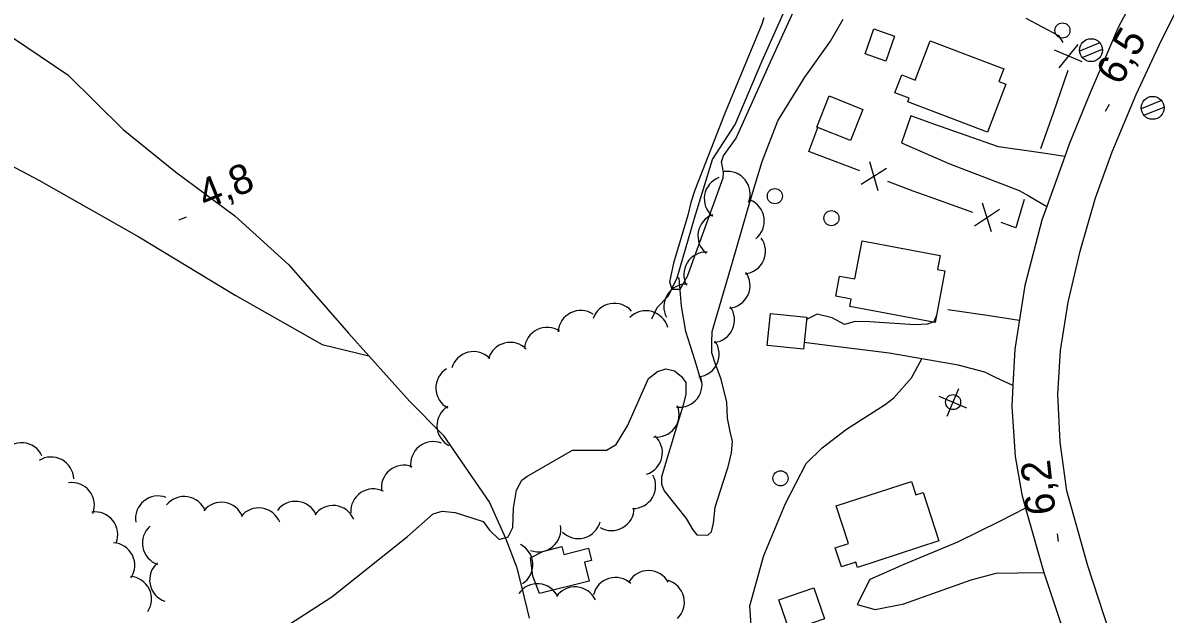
# Model space of a CAD drawing. Extents: x 362852 to 366875, y 5563573 to 5566479.
# Drawn here: x 363726 to 363877.7, y 5565091.6 to 5565170.1 of the extents above; entities that cross this region are included whole.
import ezdxf

# ---------------------------------------------------------------- set-up
doc = ezdxf.new("R2010")
doc.units = 0
for name, color, linetype in [('Niveau 19', 7, 'Continuous'), ('Niveau 2', 7, 'Continuous'), ('Niveau 21', 7, 'Continuous'), ('Niveau 22', 7, 'Continuous'), ('Niveau 3', 7, 'Continuous'), ('Niveau 31', 7, 'Continuous'), ('Niveau 36', 7, 'Continuous'), ('Niveau 37', 7, 'Continuous'), ('Niveau 4', 7, 'Continuous'), ('Niveau 44', 7, 'Continuous')]:
    doc.layers.add(name, color=color, linetype=linetype)

msp = doc.modelspace()

# ---------------------------------------------------------------- linework, layer by layer
at = {"layer": 'Niveau 19'}
for points in [[(363864.35, 5565152.4), (363861.47, 5565152.81), (363855.55, 5565153.66), (363846.95, 5565156.66), (363843.9, 5565157.77), (363842.67, 5565154.2), (363848.94, 5565151.43), (363858.27, 5565147.85), (363859.49, 5565147.2), (363861.97, 5565145.76)], [(363847.32, 5565131.27), (363846.94, 5565130.43), (363846.14, 5565130.1), (363844.43, 5565130.02), (363838.4, 5565130.43), (363836.51, 5565130.47), (363835.11, 5565130.08), (363833.47, 5565130.95), (363831.46, 5565131.44), (363830.05, 5565130.75)], [(363858.31, 5565130.6), (363854.33, 5565131.24), (363848.8, 5565132.02)], [(363857.47, 5565121.97), (363855.04, 5565123.08), (363853.71, 5565123.72), (363850.19, 5565124.68), (363845.36, 5565125.52), (363841.04, 5565126.27), (363832.14, 5565127.35), (363829.73, 5565127.66)], [(363859.14, 5565105.67), (363855.7, 5565103.92), (363850.1, 5565101.14), (363842.97, 5565098.21), (363838.45, 5565096.2), (363836.77, 5565092.86), (363839.16, 5565092.21), (363842.97, 5565092.96), (363851.9, 5565096.16), (363855.23, 5565097.06), (363858.13, 5565097.07), (363861.56, 5565097.13)]]:
    msp.add_lwpolyline(points, dxfattribs=at)
at = {"layer": 'Niveau 2'}
for points in [[(363820.72, 5565154.81), (363825.27, 5565164.96), (363829.28, 5565173.82)], [(363814.02, 5565122.38), (363814.04, 5565120.82), (363813.69, 5565119.36), (363813.15, 5565117.64), (363810.78, 5565109.84), (363810.81, 5565108.85), (363811.16, 5565107.99), (363814.09, 5565104.31), (363814.96, 5565102.79), (363815.48, 5565102.13), (363816.93, 5565102.1), (363817.43, 5565102.55), (363817.72, 5565103.67), (363817.91, 5565105.82), (363818.99, 5565109.14), (363819.66, 5565111.17), (363820.08, 5565113.03), (363820.22, 5565114.53), (363819.93, 5565115.85), (363819.57, 5565117.64), (363819.47, 5565119.73), (363818.72, 5565122.8), (363817.96, 5565124.81), (363817.48, 5565126.3), (363817.48, 5565127.68), (363817.51, 5565129.13), (363820.24, 5565138.34), (363822.6, 5565146.63), (363824.15, 5565151.72), (363826.26, 5565157.1), (363829.81, 5565162.94), (363833.22, 5565167.72), (363834.92, 5565170.61)], [(363824.39, 5565170.81), (363824.11, 5565169.94), (363819.17, 5565158), (363815.22, 5565147.91), (363814.71, 5565146.25)], [(363814.26, 5565136.47), (363818.98, 5565149.57), (363819.03, 5565150.22), (363818.92, 5565150.8), (363818.75, 5565151.68), (363819.04, 5565152.49), (363820.72, 5565154.81)], [(363814.71, 5565146.25), (363814.27, 5565144.57), (363812.37, 5565138.2), (363811.87, 5565135.74), (363812.16, 5565134.76), (363813.26, 5565134.75), (363814.26, 5565136.47)], [(363759.39, 5565089), (363767, 5565093.88), (363777.08, 5565101.9), (363780.47, 5565104.92), (363781.69, 5565105.29), (363783.38, 5565105.11), (363787.13, 5565103.89), (363787.97, 5565102.74), (363789.23, 5565101.5), (363790.45, 5565101.87), (363791.06, 5565103.12), (363791.14, 5565105.66), (363791.53, 5565108.08), (363792.25, 5565109.37), (363792.91, 5565109.9), (363798.97, 5565113.39), (363801.35, 5565113.36), (363803.48, 5565113.36), (363804.78, 5565114.14), (363806.26, 5565116.63), (363809.06, 5565122.91), (363810.25, 5565123.84), (363811.36, 5565124.17), (363812.53, 5565123.9), (363813.46, 5565123.15), (363814.02, 5565122.38)]]:
    msp.add_lwpolyline(points, dxfattribs=at)
at = {"layer": 'Niveau 21'}
for points in [[(363894.37, 5565204.95), (363891.04, 5565200.97), (363888.24, 5565197.21), (363884.39, 5565191.81), (363881.5, 5565187.79), (363876.28, 5565178.61), (363871.48, 5565169.6), (363867.57, 5565160.54), (363864.93, 5565154.01), (363864.35, 5565152.4), (363861.97, 5565145.76), (363861.32, 5565143.93), (363859.06, 5565135.24), (363857.7, 5565126.8), (363857.47, 5565121.97), (363857.33, 5565119.17), (363857.74, 5565112.52), (363858.63, 5565107.47), (363859.14, 5565105.67), (363861.56, 5565097.13), (363863.86, 5565090.22), (363867.22, 5565079.52), (363867.43, 5565078.84)], [(363883.7, 5565047.85), (363878.1, 5565065.12), (363874.44, 5565076.07), (363873.31, 5565079.68), (363871.04, 5565086.88), (363867.42, 5565098.03), (363864.62, 5565107.96), (363863.74, 5565114.42), (363863.42, 5565120.83), (363863.8, 5565126.62), (363864.8, 5565133.04), (363866.39, 5565139.79), (363868.43, 5565146.89), (363870.62, 5565152.99), (363873.82, 5565160.62), (363876.87, 5565167.16), (363879.55, 5565172.52)]]:
    msp.add_lwpolyline(points, dxfattribs=at)
at = {"layer": 'Niveau 22'}
for points in [[(363608.72, 5565232.85), (363614.38, 5565228.22), (363618.56, 5565223.35), (363625.95, 5565215.52), (363633.12, 5565208.54), (363639.88, 5565199.78), (363642.5, 5565197.21), (363644.74, 5565195.55), (363647.72, 5565194.07), (363650.4, 5565193.35), (363654.61, 5565192.34), (363661.93, 5565190.06), (363672.5, 5565185), (363675.63, 5565182.5), (363680.31, 5565178.76), (363693.61, 5565169.44), (363703.72, 5565162.88), (363716.86, 5565155.17), (363728.1, 5565149.24), (363741.4, 5565141.73), (363754.19, 5565133.95), (363765.74, 5565127.4), (363771.92, 5565125.92)], [(363721.02, 5565170.59), (363731.95, 5565163.23), (363739.3, 5565155.95), (363746.27, 5565150.35), (363754.14, 5565144.51), (363761.31, 5565137.98), (363769.25, 5565128.9), (363771.92, 5565125.92), (363777.31, 5565119.9), (363781.81, 5565115.39), (363787.97, 5565106.41), (363790.06, 5565101.67), (363791.54, 5565097.86), (363792.23, 5565095.08), (363793.2, 5565091.07)], [(363822.89, 5565087.58), (363822.54, 5565092.69), (363824.4, 5565099.39), (363827.24, 5565106.28), (363830, 5565111.6), (363832.12, 5565113.67), (363835.34, 5565116.18), (363840.5, 5565119.43), (363841.63, 5565120.33), (363843.98, 5565122.98), (363845.36, 5565125.52)]]:
    msp.add_lwpolyline(points, dxfattribs=at)
at = {"layer": 'Niveau 3'}
for p, q in [((363869.75, 5565158.41), (363870.27, 5565159.32)), ((363746.74, 5565143.97), (363747.7, 5565144.36)), ((363863.51, 5565101.23), (363863.4, 5565102.27))]:
    msp.add_line(p, q, dxfattribs=at)
at = {"layer": 'Niveau 31'}
for points in [[(363841.74, 5565168.36), (363840.58, 5565165.06), (363837.82, 5565166.03), (363838.98, 5565169.32), (363841.74, 5565168.36)], [(363846.47, 5565167.75), (363856.25, 5565164.02), (363855.61, 5565162.34), (363856.51, 5565162), (363854.07, 5565155.6), (363843.49, 5565159.63), (363843.67, 5565160.11), (363841.8, 5565160.82), (363842.71, 5565163.21), (363844.49, 5565162.53), (363846.47, 5565167.75)], [(363833.07, 5565160.43), (363837.55, 5565158.63), (363835.89, 5565154.49), (363831.41, 5565156.29), (363833.07, 5565160.43)], [(363837.45, 5565141.18), (363847.8, 5565139.22), (363847.46, 5565137.39), (363848.44, 5565137.2), (363847.14, 5565130.32), (363835.8, 5565132.46), (363835.98, 5565133.44), (363833.94, 5565133.83), (363834.44, 5565136.5), (363836.49, 5565136.12), (363837.45, 5565141.18)], [(363825.25, 5565131.54), (363830.08, 5565131.04), (363829.64, 5565126.78), (363824.81, 5565127.27), (363825.25, 5565131.54)], [(363835.63, 5565100.99), (363834.01, 5565105.97), (363844, 5565109.22), (363844.58, 5565107.44), (363845.53, 5565107.75), (363847.62, 5565101.32), (363836.83, 5565097.81), (363836.61, 5565098.49), (363834.68, 5565097.86), (363833.86, 5565100.41), (363835.63, 5565100.99)], [(363795.04, 5565099.93), (363797.55, 5565100.56), (363797.81, 5565099.53), (363801.1, 5565100.35), (363801.51, 5565098.74), (363800.56, 5565098.5), (363801.2, 5565095.99), (363794.59, 5565094.33), (363793.69, 5565096.65), (363793.38, 5565099.08), (363795.04, 5565099.93)], [(363832.42, 5565090.99), (363827.79, 5565089.4), (363826.38, 5565093.51), (363831.02, 5565095.1), (363832.42, 5565090.99)]]:
    msp.add_lwpolyline(points, dxfattribs=at)
at = {"layer": 'Niveau 36'}
for p, q in [((363869, 5565167.47), (363866.32, 5565166.38)), ((363866.66, 5565165.53), (363869.35, 5565166.62)), ((363877.18, 5565159.8), (363874.5, 5565158.71)), ((363874.84, 5565157.86), (363877.53, 5565158.95)), ((363848.74, 5565117.89), (363850.29, 5565121.56)), ((363851.35, 5565118.95), (363847.68, 5565120.5))]:
    msp.add_line(p, q, dxfattribs=at)
for centre, radius in [((363864.04, 5565169.12), 1), ((363867.84, 5565166.51), 1.52), ((363876.01, 5565158.84), 1.52), ((363825.85, 5565147.11), 1), ((363833.36, 5565144.19), 1), ((363849.52, 5565119.76), 1), ((363826.6, 5565109.64), 1)]:
    msp.add_circle(centre, radius, dxfattribs=at)
at = {"layer": 'Niveau 37'}
for p, q in [((363866.1, 5565167.27), (363863.57, 5565164.17)), ((363866.67, 5565164.94), (363862.99, 5565166.5)), ((363864.76, 5565163.8), (363862.79, 5565158.13)), ((363862.79, 5565158.13), (363861.14, 5565153.38)), ((363837.13, 5565150.48), (363831.52, 5565152.61)), ((363837.31, 5565148.7), (363840.69, 5565150.83)), ((363839.55, 5565147.84), (363838.45, 5565151.69)), ((363852.14, 5565144.94), (363846.49, 5565146.96)), ((363854.62, 5565142.36), (363853.43, 5565146.19)), ((363852.36, 5565143.17), (363855.7, 5565145.38))]:
    msp.add_line(p, q, dxfattribs=at)
for points in [[(363859.17, 5565170.77), (363863.52, 5565168.45), (363864.09, 5565167.54)], [(363831.52, 5565152.61), (363830.35, 5565153.06), (363831.54, 5565156.23)], [(363846.49, 5565146.96), (363844.22, 5565147.77), (363840.86, 5565149.05)], [(363858.96, 5565146.66), (363857.87, 5565142.9), (363855.91, 5565143.6)]]:
    msp.add_lwpolyline(points, dxfattribs=at)
at = {"layer": 'Niveau 4'}
for points in [[(363809.5, 5565130.84), (363810.21, 5565132.32), (363811.72, 5565133.86), (363812.88, 5565136.26), (363815.18, 5565144.18), (363817.58, 5565151.99), (363820.58, 5565156.65), (363824.16, 5565165.11), (363827.53, 5565172.6), (363827.63, 5565174.7), (363826.72, 5565182.39), (363825.8, 5565190.89), (363825.19, 5565193.47), (363823.96, 5565194.79), (363821.34, 5565196.16), (363813.37, 5565200.58), (363800.85, 5565208.63), (363784.77, 5565218.88), (363778.77, 5565222.39), (363767.86, 5565227.79), (363757.12, 5565234.64), (363747.73, 5565240.02), (363735.01, 5565247.57), (363722.83, 5565254.84)], [(363816.12, 5565122.39), (363815.26, 5565125.26), (363814.03, 5565129.13), (363813.44, 5565132.52), (363813.14, 5565136.24), (363812.88, 5565136.26)]]:
    msp.add_lwpolyline(points, dxfattribs=at)
at = {"layer": 'Niveau 44'}
for centre, start, end in [((363819.57, 5565147.41), 338.4129, 98.3908), ((363819.47, 5565146.77), 110.2955, 230.2734), ((363821.45, 5565143.81), 308.4077, 68.3857), ((363818.63, 5565141.84), 110.2955, 230.2734), ((363821.6, 5565139.79), 275.8112, 35.7892), ((363816.75, 5565136.69), 88.2134, 208.1913), ((363819.55, 5565135.23), 275.8112, 35.7892), ((363814.11, 5565132.44), 88.2134, 208.1913), ((363804.55, 5565129.88), 40.9754, 160.9534), ((363817.5, 5565130.67), 275.8112, 35.7892), ((363800.07, 5565128.93), 56.5574, 176.5354), ((363808.72, 5565128.89), 15.105, 135.083), ((363795.6, 5565126.69), 56.5574, 176.5354), ((363790.69, 5565124.69), 44.1257, 164.1036), ((363815.45, 5565126.11), 275.8112, 35.7892), ((363785.85, 5565123.47), 44.1257, 164.1036), ((363783.83, 5565121.63), 121.6579, 241.6359), ((363813.18, 5565122.08), 262.5057, 22.4837), ((363783.98, 5565116.63), 121.6579, 241.6359), ((363810.14, 5565118.12), 262.5057, 22.4837), ((363725.81, 5565111.37), 25.0468, 145.0248), ((363780.48, 5565111.52), 68.9435, 188.9214), ((363807.91, 5565113.05), 287.7094, 47.6873), ((363729.74, 5565109.47), 2.1432, 122.1211), ((363776.59, 5565108.38), 68.9435, 188.9214), ((363807.02, 5565108.63), 268.7704, 28.7483), ((363732.48, 5565106.08), 338.4886, 98.4666), ((363772.52, 5565105.23), 63.3829, 183.3608), ((363743.95, 5565104.3), 69.5611, 189.5391), ((363747.42, 5565104.22), 21.3611, 141.339), ((363752.36, 5565103.46), 21.3611, 141.339), ((363762.2, 5565103.58), 23.6643, 143.6422), ((363735.59, 5565102.17), 338.4886, 98.4666), ((363757.3, 5565102.71), 21.3611, 141.339), ((363767.17, 5565103.03), 23.6643, 143.6422), ((363804.17, 5565105.7), 239.7072, 359.6852), ((363794.44, 5565102.88), 249.8269, 9.8049), ((363799.75, 5565104.63), 225.1077, 345.0856), ((363744.86, 5565101.04), 131.0771, 251.0551), ((363737.85, 5565098.08), 326.5038, 86.4817), ((363790.71, 5565098.17), 302.7607, 62.7386), ((363745.82, 5565096.14), 131.0771, 251.0551), ((363809.07, 5565094.39), 29.191, 149.169), ((363740.08, 5565093.6), 326.5038, 86.4817), ((363804.68, 5565093.47), 46.8051, 166.783), ((363810.84, 5565093.17), 314.1851, 74.163), ((363794.32, 5565092.64), 25.2265, 145.2045), ((363799.3, 5565092.22), 25.2265, 145.2045)]:
    msp.add_arc(centre, 3, start, end, dxfattribs=at)

# ---------------------------------------------------------------- texts
at = {"layer": 'Niveau 3'}
for s, rotation, p in [('6,5  ', 60.0022, (363871.68, 5565161.65)), ('4,8  ', 22.09, (363750.25, 5565145.33)), ('6,2  ', 96.1981, (363863.15, 5565104.98))]:
    msp.add_text(s, height=3.93, rotation=rotation, dxfattribs=at).set_placement(p)

doc.saveas('drawing.dxf')
